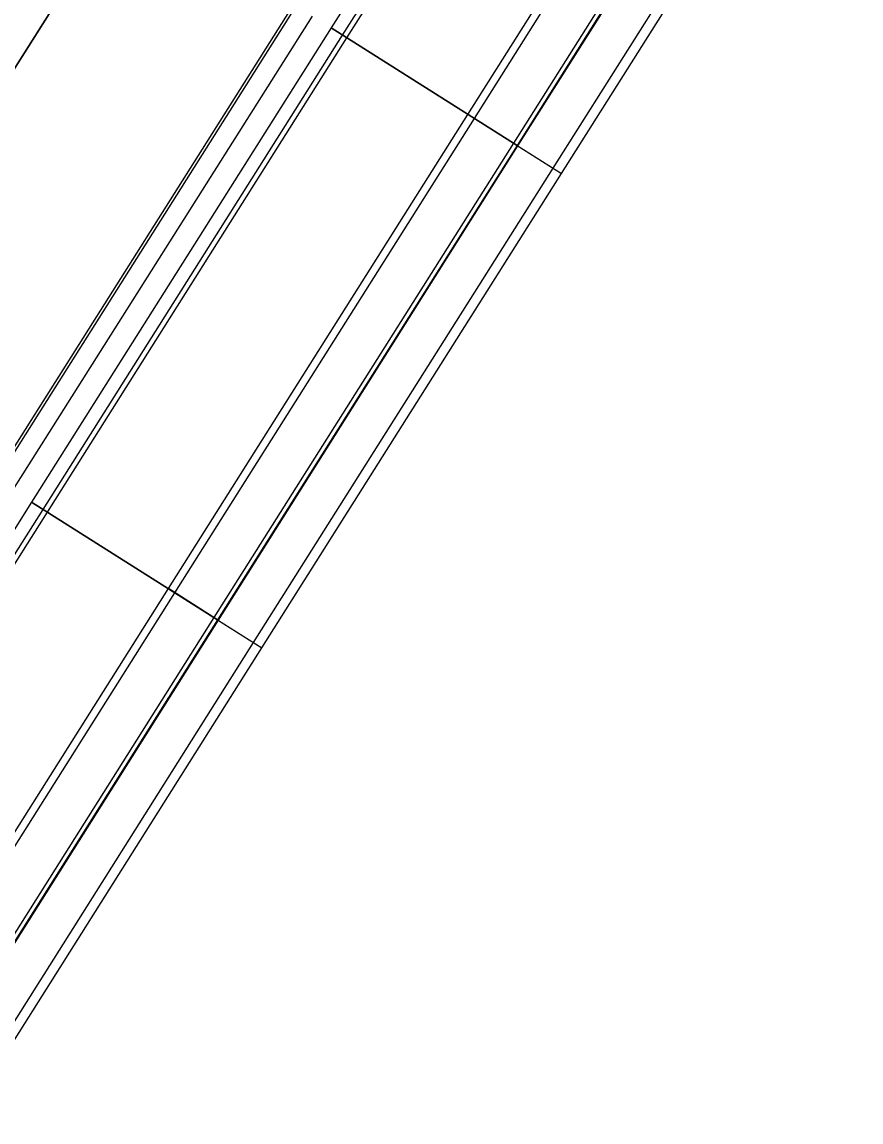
# Model space of a CAD drawing. Extents: x -7483133 to -743169, y -11317770 to -1127091.
# Drawn here: x -743174.445 to -743171.753, y -1127101.746 to -1127098.216 of the extents above; entities that cross this region are included whole.
import ezdxf

# ---------------------------------------------------------------- set-up
doc = ezdxf.new("R2010")
doc.units = 0
doc.layers.add('PREJEZD_KCE', color=7, linetype='Continuous')
doc.layers.add('ZAVER_ZIDKA', color=7, linetype='Continuous')

msp = doc.modelspace()

# ---------------------------------------------------------------- linework, layer by layer
at = {"layer": 'PREJEZD_KCE'}
for p, q in [((-743172.4925, -1127096.7131), (-743173.4533, -1127098.2352)), ((-743172.4565, -1127096.7358), (-743173.4174, -1127098.2579)), ((-743172.4426, -1127096.7446), (-743173.4035, -1127098.2667)), ((-743171.8955, -1127097.09), (-743172.8564, -1127098.6121)), ((-743174.1209, -1127097.8138), (-743175.0818, -1127099.3359)), ((-743175.0818, -1127099.3359), (-743174.1209, -1127097.8138)), ((-743174.5338, -1127099.6818), (-743173.573, -1127098.1597)), ((-743174.5258, -1127099.6868), (-743173.5649, -1127098.1648)), ((-743173.5142, -1127098.1968), (-743174.4751, -1127099.7189)), ((-743173.4533, -1127098.2352), (-743174.4142, -1127099.7573)), ((-743173.4174, -1127098.2579), (-743174.3782, -1127099.78)), ((-743173.4533, -1127098.2352), (-743172.8564, -1127098.6121)), ((-743172.8564, -1127098.6121), (-743173.4533, -1127098.2352)), ((-743173.4035, -1127098.2667), (-743174.3643, -1127099.7888)), ((-743172.8564, -1127098.6121), (-743173.8172, -1127100.1341)), ((-743174.4142, -1127099.7573), (-743175.3751, -1127101.2794)), ((-743174.4142, -1127099.7573), (-743173.8172, -1127100.1341)), ((-743173.8172, -1127100.1341), (-743174.4142, -1127099.7573)), ((-743174.3782, -1127099.78), (-743175.3391, -1127101.3021)), ((-743174.3643, -1127099.7888), (-743175.3252, -1127101.3108)), ((-743173.8172, -1127100.1341), (-743174.7781, -1127101.6562))]:
    msp.add_line(p, q, dxfattribs=at)
at = {"layer": 'ZAVER_ZIDKA'}
for p, q in [((-743173.0141, -1127098.5125), (-743172.0533, -1127096.9904)), ((-743172.9935, -1127098.5255), (-743172.0326, -1127097.0034)), ((-743172.8672, -1127098.6052), (-743171.9063, -1127097.0832)), ((-743172.8536, -1127098.6138), (-743171.8927, -1127097.0917)), ((-743172.7406, -1127098.6851), (-743171.7798, -1127097.163)), ((-743172.714, -1127098.702), (-743171.7531, -1127097.1799)), ((-743173.975, -1127100.0345), (-743173.0141, -1127098.5125)), ((-743173.9543, -1127100.0476), (-743172.9935, -1127098.5255)), ((-743172.8564, -1127098.6121), (-743173.0141, -1127098.5125)), ((-743172.8564, -1127098.6121), (-743173.0141, -1127098.5125)), ((-743173.828, -1127100.1273), (-743172.8672, -1127098.6052)), ((-743173.8145, -1127100.1359), (-743172.8536, -1127098.6138)), ((-743172.8564, -1127098.6121), (-743172.714, -1127098.702)), ((-743172.8564, -1127098.6121), (-743172.714, -1127098.702)), ((-743173.7015, -1127100.2072), (-743172.7406, -1127098.6851)), ((-743173.6748, -1127100.2241), (-743172.714, -1127098.702)), ((-743174.9359, -1127101.5566), (-743173.975, -1127100.0345)), ((-743174.9152, -1127101.5697), (-743173.9543, -1127100.0476)), ((-743173.8172, -1127100.1341), (-743173.975, -1127100.0345)), ((-743173.8172, -1127100.1341), (-743173.975, -1127100.0345)), ((-743174.7889, -1127101.6494), (-743173.828, -1127100.1273)), ((-743174.7754, -1127101.658), (-743173.8145, -1127100.1359)), ((-743173.8172, -1127100.1341), (-743173.6748, -1127100.2241)), ((-743173.8172, -1127100.1341), (-743173.6748, -1127100.2241)), ((-743174.6624, -1127101.7293), (-743173.7015, -1127100.2072)), ((-743174.6357, -1127101.7461), (-743173.6748, -1127100.2241))]:
    msp.add_line(p, q, dxfattribs=at)

doc.saveas('drawing.dxf')
